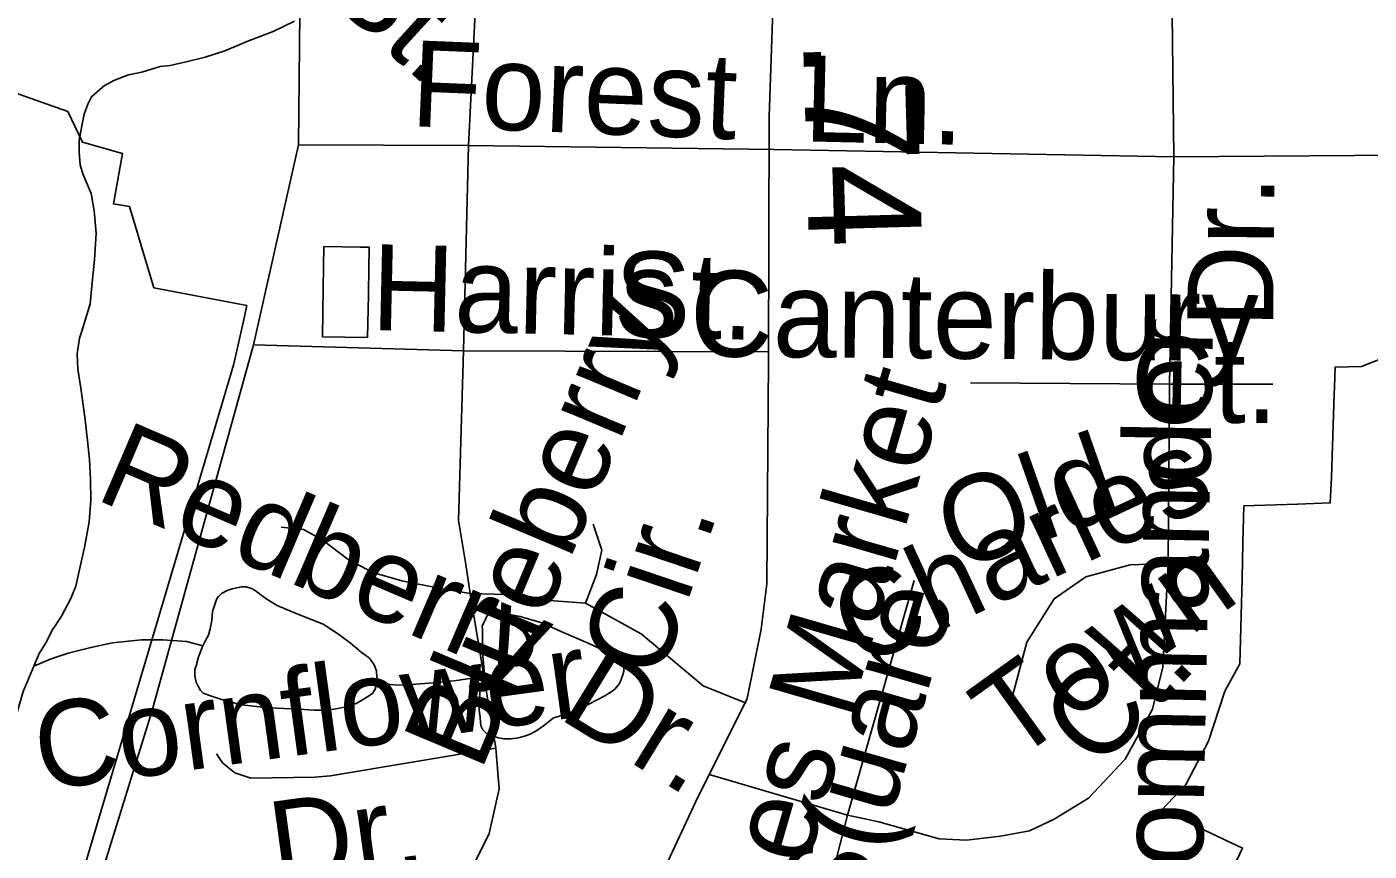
# Model space of a CAD drawing. Extents: x 2001466 to 31450019, y -30647475 to 847247.
# Drawn here: x 2186259 to 2189226, y 736135 to 737957 of the extents above; entities that cross this region are included whole.
import ezdxf

# ---------------------------------------------------------------- set-up
doc = ezdxf.new("R2010")
doc.units = 0
for name, color, linetype in [('Exist Boundary Political City Limit New', 7, 'Continuous'), ('Exist Boundary Political City Limit New Hole', 7, 'Continuous'), ('Exist Hydrographic Misc Water Feature', 7, 'Continuous'), ('Exist Road Non-System Type 51', 7, 'Continuous'), ('Exist Road Non-System Type 51 Label', 7, 'Continuous'), ('Exist Road Secondary Mileage Hundredths English Label', 7, 'Continuous'), ('Exist Road Secondary Type 51 Attributed', 7, 'Continuous'), ('Map Preparation Boundary City Limit Buffer Line', 7, 'Continuous')]:
    doc.layers.add(name, color=color, linetype=linetype)

msp = doc.modelspace()

# ---------------------------------------------------------------- linework, layer by layer
at = {"layer": 'Exist Boundary Political City Limit New'}
for points in [[(2186172.2, 737832.8), (2186349.8, 737770.1), (2186382.5, 737702.2), (2186471, 737677), (2186450.8, 737565.9), (2186486.2, 737559.8), (2186540.2, 737380.2), (2186745.5, 737341.2), (2186742.8, 737327.7), (2186739.8, 737313.2), (2186716.8, 737212.1), (2186705.5, 737174.8), (2186375.8, 736063.4)], [(2188884.5, 736010.8), (2188946, 736141.8), (2188921.2, 736153.8), (2188878.8, 736173.7), (2188815.5, 736203.4), (2188766.8, 736225.6), (2188821.2, 736282.4), (2188871.2, 736378.1), (2188906.8, 736488.9), (2188940.5, 736548.9), (2188942.8, 736656.3), (2188945.5, 736736.9), (2188947.2, 736817.1), (2188948.8, 736898.3), (2188971.8, 736899.1), (2189067.8, 736902.3), (2189140.2, 736904.8), (2189142.5, 736960.9), (2189148.8, 737145.8), (2189149.2, 737160.4), (2189150, 737184), (2189150.8, 737205.3), (2189209.2, 737206.8), (2189258, 737225.7)]]:
    msp.add_lwpolyline(points, dxfattribs=at)
at = {"layer": 'Exist Boundary Political City Limit New Hole'}
msp.add_lwpolyline([(2186912.8, 737271.9), (2187012.2, 737270.7), (2187014.2, 737364.5), (2187014.2, 737371.1), (2187016, 737469.9), (2187011.5, 737470), (2186996, 737470.2), (2186916, 737471.4), (2186914.5, 737380), (2186912.8, 737271.9)], dxfattribs=at)
at = {"layer": 'Exist Hydrographic Misc Water Feature'}
for points in [[(2186850.9, 737969.7), (2186803.4, 737947.3), (2186751.1, 737926.8), (2186697.2, 737904.5), (2186653.7, 737890.4), (2186611.6, 737880.1), (2186575.8, 737871.7), (2186553.8, 737869.8), (2186513.8, 737857.2), (2186483.9, 737851.2), (2186451.7, 737839), (2186430.2, 737826.8), (2186420.3, 737818.6), (2186401.9, 737802.7), (2186394.1, 737786.4), (2186386.3, 737764.5), (2186380.6, 737738.6), (2186374.8, 737706.6), (2186375.2, 737680.6), (2186376.9, 737652.3), (2186383.4, 737632.7), (2186401.5, 737588.5), (2186408, 737550.7), (2186412.3, 737500.9), (2186408.6, 737442.6), (2186403.3, 737384.7), (2186399.6, 737344.7), (2186391.8, 737320.7), (2186381.4, 737286.6), (2186375.8, 737268.8), (2186370.3, 737234.7), (2186372.1, 737200.7), (2186378.9, 737158.8), (2186387.3, 737094.6), (2186393.5, 737043), (2186397.6, 737001), (2186400, 736956.8), (2186400.4, 736910.9), (2186396.8, 736862.8), (2186386.9, 736806.7), (2186377.5, 736764.7), (2186367.6, 736720.8), (2186355.9, 736692.5), (2186336.1, 736654.5), (2186316.2, 736624.3), (2186300.6, 736594.2), (2186286.6, 736572.4), (2186274.7, 736544.2)], [(2187032.8, 736505.5), (2187032.6, 736519.2), (2187032.4, 736533.5), (2187026.7, 736547.3), (2187016.6, 736561.4), (2186998.2, 736575.2), (2186974.4, 736595), (2186948.3, 736614.8), (2186914.1, 736636.6), (2186865.9, 736656.4), (2186846, 736663.9), (2186812.2, 736677.9), (2186789.8, 736691.9), (2186773.4, 736703.6), (2186763.8, 736711.6), (2186755.6, 736715.7), (2186743.9, 736719.5), (2186733.7, 736719.4), (2186723.6, 736717.3), (2186713.4, 736715.2), (2186701.7, 736711.2), (2186689.6, 736705), (2186683.4, 736699), (2186679.7, 736694.7), (2186677.9, 736688.9), (2186669.7, 736665), (2186668, 736644.9), (2186664.3, 736626.8), (2186660.7, 736612.8), (2186654.3, 736600.8), (2186648.6, 736588.7)], [(2187266.6, 736513.1), (2187270.7, 736527.1), (2187266.4, 736573.2), (2187266.4, 736593.1), (2187266.2, 736615), (2187266.2, 736623.1), (2187265.8, 736632.9), (2187269.7, 736641.3), (2187274, 736649.1), (2187275.8, 736654.9), (2187279.9, 736659.1), (2187283.6, 736661), (2187289.5, 736663), (2187297.5, 736663.4), (2187303.5, 736663.3), (2187321.9, 736659.3), (2187349.8, 736653.5), (2187397.8, 736639.7), (2187441.7, 736620.1), (2187499.9, 736594.7), (2187534.4, 736579), (2187552.6, 736568.9), (2187566.2, 736561.1), (2187572.5, 736555.3), (2187576.4, 736551.1), (2187578.5, 736545.1), (2187578.7, 736541.4), (2187578.5, 736533.3), (2187576.8, 736525.1), (2187574.6, 736519.3), (2187570.7, 736508.9), (2187566.8, 736503), (2187558.8, 736493.3), (2187550.8, 736487.2), (2187536.6, 736478.8), (2187503.2, 736460.8), (2187481.1, 736450.7), (2187457.3, 736440.5), (2187439.2, 736434.3), (2187423.2, 736430.2), (2187411.3, 736420.3), (2187401.1, 736412.1), (2187383.9, 736400.1), (2187371.8, 736393.8), (2187359.5, 736389.6), (2187345.7, 736385.6), (2187329.5, 736383.5), (2187313.5, 736383.6), (2187301.4, 736385.3), (2187289.3, 736389.2), (2187277.7, 736393), (2187267.4, 736403.1), (2187263.3, 736411), (2187261.7, 736419), (2187261.5, 736431.1), (2187259, 736446.9), (2187260.6, 736485.2), (2187266.6, 736513.1)], [(2186648.6, 736588.7), (2186612.5, 736598.6), (2186560.2, 736602), (2186512.6, 736601.9), (2186448.6, 736595.3), (2186400.6, 736585.2), (2186350.6, 736572.9), (2186312.7, 736560.3), (2186274.7, 736544.2)], [(2186648.6, 736588.7), (2186638.5, 736564.6), (2186633.2, 736544.7), (2186630.9, 736536.6), (2186630.7, 736522.8), (2186633.2, 736508.6), (2186639.1, 736496.8), (2186643.2, 736490.5), (2186649.2, 736484.7), (2186662.9, 736479), (2186687.1, 736470.9), (2186729.3, 736459.2), (2186759.5, 736455.5), (2186795.4, 736451.7), (2186843.6, 736450.1), (2186873.3, 736448.4), (2186893.4, 736446.6), (2186923.1, 736446.6), (2186947.3, 736450.6), (2186967.6, 736454.9), (2186987.3, 736461.2), (2187001, 736469.3), (2187013.3, 736477.2), (2187023.2, 736483.4), (2187029.1, 736493.4), (2187032.8, 736505.5)], [(2186274.7, 736544.2), (2186267.2, 736526.2), (2186251.4, 736488), (2186235.6, 736434), (2186218.2, 736389.7), (2186210.4, 736353.9), (2186192.7, 736301.8), (2186164.8, 736251.7), (2186133.5, 736203.3), (2186117.5, 736181.3), (2186101.5, 736149.3), (2186074, 736099)], [(2187266.6, 736513.1), (2187238.7, 736516.9), (2187208.8, 736512.5), (2187166.7, 736508.3), (2187118.9, 736504.2), (2187080.8, 736501.9), (2187032.8, 736505.5)]]:
    msp.add_lwpolyline(points, dxfattribs=at)
at = {"layer": 'Exist Road Non-System Type 51'}
for p, q in [((2187235.4, 737695.2), (2187251.9, 738018.3)), ((2188790.9, 737987.6), (2188794.7, 737669.7)), ((2187235.4, 737695.2), (2186859.4, 737696.5)), ((2187224.5, 737240.9), (2187235.4, 737695.2)), ((2187910.9, 737686.2), (2187235.4, 737695.2)), ((2187910.9, 737686.2), (2188794.7, 737669.7)), ((2188794.7, 737669.7), (2188784.8, 737167.5)), ((2188794.7, 737669.7), (2189408.4, 737674.1)), ((2186535.6, 736443.8), (2186760.4, 737254)), ((2187898.3, 737238.6), (2187224.5, 737240.9)), ((2188784.8, 737167.5), (2188344.9, 737170.4)), ((2188784.8, 737167.5), (2188781.9, 736770.8)), ((2188784.8, 737167.5), (2189013.5, 737167.5)), ((2188072.8, 736214.7), (2188220.4, 736733.1)), ((2186398.6, 736001), (2186535.6, 736443.8)), ((2188072.8, 736214.7), (2187767.7, 736304.4)), ((2188072.8, 736214.7), (2188038.1, 736079.2))]:
    msp.add_line(p, q, dxfattribs=at)
for points in [[(2186859.4, 737696.5), (2186864.6, 738209.4)], [(2186760.4, 737254), (2186859.4, 737696.5)], [(2186760.4, 737254), (2187224.5, 737240.9)], [(2187239.4, 736704.5), (2187229.8, 736768.7), (2187213.7, 736866.4), (2187224.5, 737240.9)], [(2187239.4, 736704.5), (2187173.7, 736715.6), (2187088.2, 736732.7), (2187024, 736751), (2186969.4, 736779.9), (2186911.6, 736823.8), (2186870.9, 736846.3), (2186821.6, 736851.6)], [(2187493.8, 736683.5), (2187518.4, 736746.7), (2187530.2, 736800.2), (2187510.9, 736858.1)], [(2188781.9, 736770.8), (2188770.3, 736542), (2188747.2, 736449.3), (2188687.1, 736338.7), (2188605.4, 736252.3), (2188530.1, 736206), (2188475.1, 736179.9), (2188411.5, 736168.4), (2188336.2, 736159.7), (2188275.4, 736162.6), (2188142.3, 736200.2), (2188072.8, 736214.7)], [(2188781.9, 736770.8), (2188698, 736767.9), (2188599.6, 736741.8), (2188530.1, 736692.6), (2188469.3, 736597), (2188434.6, 736466.7)], [(2186454.3, 735978.5), (2186501.4, 735966.7), (2186594.5, 735960.2), (2186777.5, 735968.8), (2186969.4, 735978.5), (2187060.3, 735983.8), (2187133.1, 736007.4), (2187200.6, 736055.6), (2187243.4, 736098.4), (2187280.9, 736174.5), (2187303.3, 736272.8), (2187296.1, 736362.6), (2187239.4, 736704.5)], [(2187239.4, 736704.5), (2187317.6, 736702.3), (2187415, 736689.5), (2187493.8, 736683.5)], [(2187493.8, 736683.5), (2187617.2, 736615.3), (2187754.2, 736500.7), (2187849, 736462.4)], [(2187296.1, 736362.6), (2186930.8, 736301.7), (2186895.5, 736298.5), (2186754.2, 736296.4), (2186718.9, 736308.1), (2186692.1, 736330.6), (2186678.2, 736349.9)]]:
    msp.add_lwpolyline(points, dxfattribs=at)
at = {"layer": 'Exist Road Secondary Type 51 Attributed'}
msp.add_lwpolyline([(2187645, 736045.7), (2187738.1, 736244.6), (2187851.1, 736472.9), (2187882.5, 736625.8), (2187895.1, 736726.3), (2187898.2, 737220.5), (2187900.3, 737758.8), (2187918.1, 738294.9), (2187917.1, 739084.4), (2187917.1, 739314.8), (2187933.8, 739564), (2187935.9, 739704.3)], dxfattribs=at)
at = {"layer": 'Map Preparation Boundary City Limit Buffer Line'}
for points in [[(2186172.2, 737832.8), (2186349.8, 737770.1), (2186382.5, 737702.2), (2186471, 737677), (2186450.8, 737565.9), (2186486.2, 737559.8), (2186540.2, 737380.2), (2186745.5, 737341.2), (2186742.8, 737327.7), (2186739.8, 737313.2), (2186716.8, 737212.1), (2186705.5, 737174.8), (2186375.8, 736063.4)], [(2186912.8, 737271.9), (2187012.2, 737270.7), (2187014.2, 737364.5), (2187014.2, 737371.1), (2187016, 737469.9), (2187011.5, 737470), (2186996, 737470.2), (2186916, 737471.4), (2186914.5, 737380), (2186912.8, 737271.9)], [(2188884.5, 736010.8), (2188946, 736141.8), (2188921.2, 736153.8), (2188878.8, 736173.7), (2188815.5, 736203.4), (2188766.8, 736225.6), (2188821.2, 736282.4), (2188871.2, 736378.1), (2188906.8, 736488.9), (2188940.5, 736548.9), (2188942.8, 736656.3), (2188945.5, 736736.9), (2188947.2, 736817.1), (2188948.8, 736898.3), (2188971.8, 736899.1), (2189067.8, 736902.3), (2189140.2, 736904.8), (2189142.5, 736960.9), (2189148.8, 737145.8), (2189149.2, 737160.4), (2189150, 737184), (2189150.8, 737205.3), (2189209.2, 737206.8), (2189258, 737225.7)]]:
    msp.add_lwpolyline(points, dxfattribs=at)

# ---------------------------------------------------------------- texts
at = {"layer": 'Exist Road Non-System Type 51 Label'}
for s, rotation, p in [('St.', 317.5836, (2186915.9, 738030.3)), ('Forest', 357.6511, (2187106.2, 737737.9)), ('Ln.', 358.7275, (2187975.8, 737704.2)), ('Dr.', 89.5758, (2189014, 737290.8)), ('Harris', 358.7111, (2187019.4, 737287)), ('St.', 358.7111, (2187555.3, 737272.4)), ('Canterbury', 359.5058, (2187724.2, 737229)), ('Blueberry', 67.2287, (2187262.1, 736308.2)), ('Commander', 88.9094, (2188854.6, 735914.7)), ('James Market ', 73.8439, (2187849.3, 735636.1)), ('Redberry', 336.7585, (2186406.4, 736914.7)), ('Old', 19.3634, (2188313.4, 736752.7)), ('Charles', 24.8823, (2188097.9, 736538.6)), ('Cir.', 71.2987, (2187659.6, 736508.2)), ('Town', 35.6773, (2188440.2, 736329.3)), ('S(uare', 73.8439, (2188098.8, 735964.7)), ('Cornflower', 7.7939, (2186289.6, 736268.8)), ('Dr.', 328.3832, (2187430.4, 736431.5)), ('Ct.', 46.0951, (2188624.2, 736309.4)), ('Dr.', 7.7939, (2186810, 736053.7))]:
    msp.add_text(s, height=190, rotation=rotation, dxfattribs=at).set_placement(p)
msp.add_text('Ct.', height=190, dxfattribs=at).set_placement((2188699.2, 737081.9))
at = {"layer": 'Exist Road Secondary Mileage Hundredths English Label'}
msp.add_text('.74', height=250, rotation=271.6537, dxfattribs=at).set_placement((2187974.7, 737931.1))

doc.saveas('drawing.dxf')
